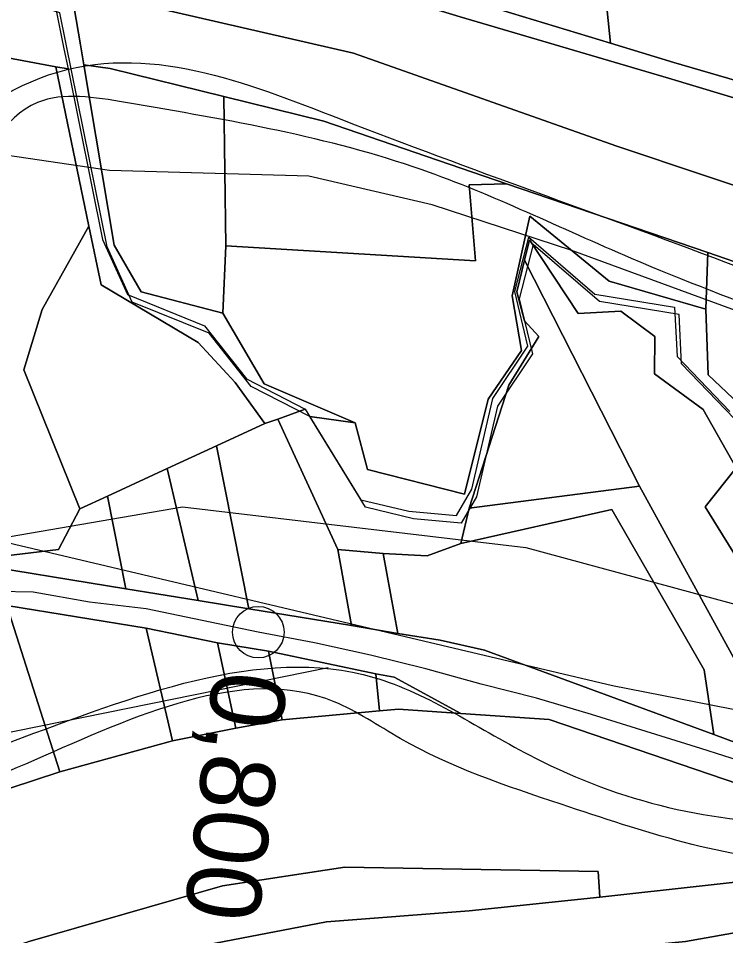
# Model space of a CAD drawing. Extents: x -510989 to -501240, y -1184665 to -1176089.
# Drawn here: x -503955.9 to -503832.3, y -1180709.7 to -1180549.4 of the extents above; entities that cross this region are included whole.
import ezdxf

# ---------------------------------------------------------------- set-up
doc = ezdxf.new("R2010")
doc.units = 0
for name, color, linetype in [('NAVRH_revitalizace_toku', 7, 'Continuous'), ('ostatni_plocha_x_draha', 7, 'Continuous'), ('ostatni_plocha_x_ostatni_komunikace', 7, 'Continuous'), ('ostatni_plocha_x_silnice', 7, 'Continuous'), ('popis', 7, 'Continuous'), ('STAV_zaplavove_uzemi', 7, 'Continuous'), ('trasovani_toku', 7, 'Continuous'), ('trvaly_travni_porost', 7, 'Continuous'), ('vodni_plocha_x_vodni_tok_v_koryt_prir_n_upr', 7, 'Continuous'), ('vrstevnice_02', 7, 'Continuous')]:
    doc.layers.add(name, color=color, linetype=linetype)

msp = doc.modelspace()

# ---------------------------------------------------------------- linework, layer by layer
at = {"layer": 'NAVRH_revitalizace_toku'}
for points in [[(-503969.95, -1180642.09), (-503927.27, -1180634.75), (-503867.26, -1180641.91), (-503821.69, -1180654.25), (-503752.11, -1180673.74)], [(-503901.78, -1180662.94), (-503999.13, -1180682.69), (-504068.01, -1180696.67), (-504089.48, -1180705.16), (-504129.41, -1180745.09), (-504183.13, -1180792.56)]]:
    msp.add_lwpolyline(points, dxfattribs=at)
at = {"layer": 'ostatni_plocha_x_draha'}
for points in [[(-504050.38, -1180529.2), (-504011.3, -1180526.7), (-503991.91, -1180525.26), (-503972.65, -1180526.94), (-503942.7, -1180531.97), (-503920.4, -1180536.44), (-503878.69, -1180549.11), (-503842.28, -1180559.88), (-503797.62, -1180573.3), (-503768.92, -1180582.78), (-503755.03, -1180588.3), (-503740.5, -1180595.42), (-503728.04, -1180603.41), (-503696.54, -1180625.52)], [(-503699.02, -1180661.49), (-503714.51, -1180645.55), (-503771.73, -1180604.31), (-503793.07, -1180592.97), (-503820.15, -1180582.16), (-503851.54, -1180571.67), (-503897.34, -1180555.49), (-503936.67, -1180546.45), (-503962.9, -1180542.96), (-503983.6, -1180531.11), (-503992.96, -1180529.75), (-504016.96, -1180533.2), (-504032.06, -1180536.14)], [(-504050.53, -1180715.17), (-503994.39, -1180690.6), (-503992.99, -1180695.12), (-503985.88, -1180692.95), (-503973.84, -1180689.11), (-503957.35, -1180683.97), (-503948.66, -1180681.12), (-503928.99, -1180675.68), (-503917.92, -1180673.46), (-503909.8, -1180672), (-503892.82, -1180670.42), (-503889.47, -1180670.16), (-503878.59, -1180670.9), (-503863.19, -1180671.95), (-503822.35, -1180685.85), (-503787.22, -1180684.15), (-503784.06, -1180691.38), (-503775.83, -1180695.17), (-503729.09, -1180703.71), (-503708.13, -1180713.81)], [(-503794.99, -1180714.3), (-503808.49, -1180705.28), (-503817.5, -1180698.91), (-503854.29, -1180703), (-503854.59, -1180698.53), (-503898.88, -1180697.77), (-503920.25, -1180701.03), (-503954.25, -1180710.8)]]:
    msp.add_lwpolyline(points, dxfattribs=at)
at = {"layer": 'ostatni_plocha_x_ostatni_komunikace'}
for points in [[(-503696.54, -1180625.52), (-503728.04, -1180603.41), (-503740.5, -1180595.42), (-503755.03, -1180588.3), (-503768.92, -1180582.78), (-503797.62, -1180573.3), (-503842.28, -1180559.88), (-503878.69, -1180549.11), (-503920.4, -1180536.44), (-503942.7, -1180531.97), (-503972.65, -1180526.94), (-503991.91, -1180525.26), (-504011.3, -1180526.7), (-504050.38, -1180529.2), (-504077.38, -1180534.61), (-504094.18, -1180540.26), (-504096.68, -1180533.96), (-504086.8, -1180532.31), (-504094.68, -1180516.92), (-504103.93, -1180492.4), (-504108.41, -1180465.43), (-504107.08, -1180458.17)], [(-504032.16, -1180524.67), (-504012.08, -1180523.31), (-503992.58, -1180522.08), (-503984.03, -1180522.66), (-503971.77, -1180523.59), (-503964.41, -1180524.89), (-503942.14, -1180528.82), (-503919.43, -1180533.57), (-503877.43, -1180546.1), (-503852.44, -1180553.76), (-503841.4, -1180557.14), (-503807.92, -1180566.86), (-503796.47, -1180570.18), (-503772.8, -1180577.92), (-503767.53, -1180579.65), (-503754.07, -1180585.16), (-503744.07, -1180590.17), (-503738.37, -1180593.05), (-503724.98, -1180601.86), (-503716.52, -1180607.77), (-503694.15, -1180623.39)]]:
    msp.add_lwpolyline(points, dxfattribs=at)
at = {"layer": 'ostatni_plocha_x_silnice'}
for points in [[(-504072.24, -1180546.98), (-504010.25, -1180539.68), (-503958.29, -1180544.03), (-503949.49, -1180547.17), (-503947.96, -1180554.73), (-503947.24, -1180558.25), (-503949.39, -1180557.86), (-503956.84, -1180556.49), (-503978.56, -1180552.5), (-503985.02, -1180552.37), (-504002.84, -1180552.02), (-504013.31, -1180551.82), (-504017.65, -1180552.14), (-504049.58, -1180554.46)], [(-503827.69, -1180593), (-503835.46, -1180590.34), (-503870.6, -1180578.32), (-503902.52, -1180567.39), (-503920.01, -1180563.08), (-503939.86, -1180558.18), (-503944.5, -1180557.55), (-503945.09, -1180554.04), (-503946.18, -1180547.54), (-503951.51, -1180546.09), (-503962.9, -1180542.96), (-503936.67, -1180546.45), (-503897.34, -1180555.49), (-503851.54, -1180571.67), (-503820.15, -1180582.16)]]:
    msp.add_lwpolyline(points, dxfattribs=at)
at = {"layer": 'popis'}
msp.add_lwpolyline([(-503830.79, -1180619.39), (-503840.03, -1180609.81), (-503840.45, -1180601.19), (-503854.39, -1180598.91), (-503865.95, -1180588.91), (-503868.39, -1180598.43), (-503866.08, -1180608.02), (-503872.22, -1180617.17), (-503875.89, -1180633.02), (-503878.53, -1180637.62), (-503886.9, -1180636.85), (-503895.25, -1180634.84), (-503905.01, -1180619), (-503915.26, -1180613.73), (-503922.6, -1180604.43), (-503936.06, -1180598.98), (-503940.41, -1180589.33), (-503948.71, -1180548.45), (-503964.98, -1180543.24), (-503986.95, -1180532.09), (-504014.98, -1180533.71), (-504031.14, -1180537.19)], dxfattribs=at)
at = {"layer": 'STAV_zaplavove_uzemi'}
for points in [[(-504540.1, -1180857.4), (-504577.6, -1180869.9), (-504578.56, -1180860.28), (-504550.67, -1180843.94), (-504523.75, -1180837.2), (-504478.55, -1180823.74), (-504444.9, -1180804.51), (-504446.82, -1180793.93), (-504446.82, -1180779.51), (-504445.86, -1180755.47), (-504441.05, -1180745.85), (-504426.63, -1180754.51), (-504417.97, -1180766.04), (-504413.17, -1180777.58), (-504398.74, -1180788.16), (-504367.97, -1180786.24), (-504329.51, -1180770.85), (-504283.35, -1180754.51), (-504262.2, -1180724.7), (-504238.16, -1180694.89), (-504218.92, -1180663.15), (-504185.27, -1180631.42), (-504166.04, -1180606.42), (-504143.92, -1180591.03), (-504113.15, -1180572.76), (-504085.26, -1180570.84), (-504067.95, -1180564.11), (-504042.95, -1180584.3), (-504041.99, -1180609.3), (-504034.29, -1180620.84), (-504019.87, -1180632.38), (-503985.25, -1180627.57), (-503970.83, -1180622.77), (-503966.98, -1180607.38), (-503969.87, -1180574.69), (-503950.64, -1180559.3), (-503899.67, -1180566.99), (-503832.36, -1180592), (-503773.38, -1180619.38), (-503737.54, -1180645.61), (-503699.95, -1180679.7), (-503682.47, -1180704.18), (-503669.35, -1180719.04), (-503664.11, -1180725.16), (-503685.09, -1180722.54), (-503689.46, -1180721.66), (-503691.21, -1180741.77), (-503665.86, -1180776.74), (-503654.49, -1180807.33), (-503622.15, -1180837.93), (-503605.54, -1180857.16), (-503581.94, -1180873.77), (-503569.7, -1180887.76), (-503551.34, -1180899.12), (-503533.86, -1180905.24), (-503519.87, -1180914.86), (-503521.62, -1180886.01), (-503509.38, -1180869.4), (-503486.65, -1180862.41), (-503463.92, -1180863.28), (-503442.94, -1180864.15), (-503421.09, -1180871.15), (-503407.1, -1180879.02), (-503403.6, -1180885.13), (-503432.45, -1180912.23), (-503450.81, -1180934.96), (-503458.68, -1180948.07), (-503460.51, -1180958), (-503445.13, -1180968.57), (-503429.74, -1180958.96), (-503410.51, -1180930.11), (-503389.35, -1180907.03), (-503369.16, -1180886.84), (-503347.04, -1180874.34), (-503333.58, -1180868.57), (-503300.89, -1180867.61), (-503271.08, -1180854.15), (-503218.19, -1180816.64), (-503177.8, -1180772.41), (-503136.45, -1180737.79), (-503127.8, -1180727.21), (-503108.57, -1180722.41), (-503094.14, -1180728.18), (-503074.91, -1180728.18), (-503051.83, -1180714.71), (-503035.48, -1180702.21), (-503022.02, -1180736.83), (-503014.33, -1180767.6), (-503006.64, -1180784.91), (-502997.02, -1180789.72), (-502932.59, -1180779.14)], [(-503691.1, -1180709.63), (-503698.14, -1180689.92), (-503726.29, -1180661.77), (-503758.67, -1180635.02), (-503793.87, -1180613.9), (-503848.78, -1180591.37), (-503885.38, -1180575.88), (-503937.22, -1180564.11), (-503952.58, -1180564.11), (-503964.1, -1180580.75), (-503962.82, -1180602.51), (-503964.1, -1180625.54), (-503990.97, -1180635.78), (-504028.09, -1180635.78), (-504080.57, -1180656.26), (-504118.96, -1180675.46), (-504153.52, -1180702.34), (-504177.84, -1180745.85), (-504193.2, -1180768.89), (-504226.47, -1180789.37), (-504318.63, -1180820.09), (-504383.9, -1180844.41), (-504463.25, -1180867.44), (-504524.69, -1180885.36), (-504582.26, -1180902.78), (-504631.98, -1180942.98), (-504690.15, -1180991.64), (-504735.64, -1181042.41), (-504756.79, -1181076.26), (-504777.95, -1181112.22)], [(-504594.17, -1181642.09), (-504629.77, -1181535.28), (-504650.39, -1181443.46), (-504674.75, -1181355.39), (-504706.6, -1181265.44), (-504719.72, -1181182.99), (-504747.83, -1181113.66), (-504727.29, -1181064.42), (-504683.65, -1181020.77), (-504624.52, -1180967.28), (-504575.24, -1180927.85), (-504544.27, -1180915.18), (-504445.72, -1180881.39), (-504404.89, -1180867.31), (-504292.26, -1180829.3), (-504179.63, -1180791.29), (-504099.38, -1180734.98), (-504020.54, -1180698.37), (-503957.18, -1180675.84), (-503893.83, -1180664.58), (-503865.67, -1180678.66), (-503817.8, -1180689.92), (-503788.24, -1180689.92), (-503764.3, -1180695.55), (-503736.15, -1180687.11), (-503717.85, -1180698.37), (-503716.44, -1180708.23)], [(-502250.32, -1184002.61), (-502355.07, -1183875.41), (-502442.37, -1183790.61), (-502477.29, -1183700.82), (-502532.16, -1183578.61), (-502567.08, -1183448.91), (-502626.05, -1183402.34), (-502705.41, -1183380.59), (-502814.2, -1183349.87), (-502882.03, -1183297.39), (-502931.95, -1183237.24), (-503042.02, -1183107.97), (-503139.64, -1183018.94), (-503222.14, -1182957.59), (-503308.56, -1182839.96), (-503316.24, -1182784.92), (-503330.32, -1182756.77), (-503348.24, -1182719.65), (-503334.16, -1182651.82), (-503323.92, -1182595.5), (-503313.68, -1182526.39), (-503294.1, -1182480.5), (-503251.86, -1182396.03), (-503229.34, -1182314.37), (-503216.1, -1182227.15), (-503242.43, -1182174.5), (-503271.86, -1182129.59), (-503287.34, -1182081.58), (-503343.88, -1182028.1), (-503361.79, -1182008.91), (-503396.35, -1181952.59), (-503442.43, -1181933.39), (-503497.46, -1181888.6), (-503525.62, -1181860.44), (-503528.18, -1181837.4), (-503548.66, -1181767.01), (-503558.9, -1181729.89), (-503576.82, -1181682.53), (-503578.1, -1181621.1), (-503567.86, -1181572.46), (-503552.5, -1181536.63), (-503538.04, -1181458.36), (-503518.33, -1181411.9), (-503509.88, -1181341.51), (-503497.21, -1181207.63), (-503499.77, -1181097.56), (-503498.02, -1181031.35), (-503510.82, -1180970.85), (-503549.22, -1180952.23), (-503571.32, -1180940.6), (-503605.07, -1180937.11), (-503651.61, -1180939.44), (-503671.39, -1180917.33), (-503679.53, -1180892.89), (-503713.27, -1180871.95), (-503727.24, -1180859.15), (-503734.22, -1180833.55), (-503728.4, -1180799.81), (-503741.2, -1180770.72), (-503722.82, -1180725.17), (-503721.54, -1180703.41), (-503731.78, -1180697.01), (-503767.61, -1180699.57), (-503790.65, -1180697.01), (-503817.53, -1180697.01), (-503861.04, -1180686.77), (-503889.2, -1180675.25), (-503900.72, -1180668.85), (-503953.2, -1180679.09), (-503997.99, -1180697.01), (-504063.27, -1180722.61), (-504109.34, -1180749.49), (-504142.62, -1180776.36), (-504177.18, -1180796.84), (-504211.73, -1180817.32), (-504414.98, -1180961.5), (-504472.7, -1180998.11), (-504544.51, -1181068.5), (-504600.82, -1181143.12), (-504621.94, -1181196.62), (-504641.65, -1181267.01), (-504660.25, -1181350.62), (-504634.7, -1181398.32), (-504617.66, -1181447.72), (-504600.62, -1181492.01), (-504587, -1181548.23), (-504592.11, -1181628.29), (-504569.96, -1181682.81), (-504568.26, -1181664.07), (-504554.63, -1181621.48), (-504547.82, -1181597.63)]]:
    msp.add_spline(points, degree=3, dxfattribs=at)
at = {"layer": 'trasovani_toku'}
for p, q in [((-503953.35, -1180649.69), (-503963.35, -1180649.51)), ((-503943.5, -1180651.42), (-503953.35, -1180649.69)), ((-503933.57, -1180652.59), (-503943.5, -1180651.42)), ((-503923.78, -1180654.63), (-503933.57, -1180652.59)), ((-503914, -1180656.68), (-503923.78, -1180654.63)), ((-503904.18, -1180658.57), (-503914, -1180656.68)), ((-503894.41, -1180660.7), (-503904.18, -1180658.57)), ((-503884.7, -1180663.11), (-503894.41, -1180660.7)), ((-503875.06, -1180665.77), (-503884.7, -1180663.11)), ((-503865.36, -1180668.21), (-503875.06, -1180665.77)), ((-503855.78, -1180671.07), (-503865.36, -1180668.21)), ((-503846.23, -1180674.03), (-503855.78, -1180671.07)), ((-503836.68, -1180677), (-503846.23, -1180674.03)), ((-503827.16, -1180680.06), (-503836.68, -1180677))]:
    msp.add_line(p, q, dxfattribs=at)
msp.add_circle((-503914, -1180656.68), 4.5, dxfattribs=at)
at = {"layer": 'trvaly_travni_porost'}
for points in [[(-503816.01, -1180376.68), (-503812.14, -1180456.03), (-503807.92, -1180566.86), (-503841.4, -1180557.14), (-503852.44, -1180553.76), (-503854.17, -1180536.75), (-503860.36, -1180403.19), (-503861.57, -1180383.19)], [(-503861.57, -1180383.19), (-503860.36, -1180403.19), (-503854.17, -1180536.75), (-503852.44, -1180553.76), (-503877.43, -1180546.1), (-503919.43, -1180533.57), (-503942.14, -1180528.82), (-503964.41, -1180524.89), (-503961.55, -1180459.33), (-503944.83, -1180447.03), (-503932.5, -1180383.57), (-503923.37, -1180385.97), (-503919.18, -1180385.93), (-503874.64, -1180385.39)], [(-503985.02, -1180552.37), (-503978.56, -1180552.5), (-503956.84, -1180556.49), (-503949.39, -1180557.86), (-503943.59, -1180585.71), (-503951.8, -1180600.31), (-503954.95, -1180610.82), (-503945.2, -1180635.13), (-503948.91, -1180642.22), (-503966.4, -1180644.35), (-503996.74, -1180655.12), (-504002.46, -1180626.97), (-503974.61, -1180623.65), (-503970, -1180617.17), (-503971.76, -1180602.39), (-503975.81, -1180568.47), (-503990.36, -1180570.2), (-503991.29, -1180561.34), (-503988.19, -1180554.21)], [(-503944.5, -1180557.55), (-503939.86, -1180558.18), (-503920.01, -1180563.08), (-503919.66, -1180589.14), (-503920.21, -1180600.91), (-503934.45, -1180597.21), (-503939.18, -1180589.02)], [(-503920.01, -1180563.08), (-503902.52, -1180567.39), (-503870.6, -1180578.32), (-503877.13, -1180578.51), (-503876.03, -1180591.81), (-503919.66, -1180589.14)], [(-503877.13, -1180578.51), (-503870.6, -1180578.32), (-503835.46, -1180590.34), (-503835.77, -1180600.25), (-503852.67, -1180595.35), (-503866.55, -1180583.97), (-503869.62, -1180597.91), (-503868.01, -1180607.45), (-503873.83, -1180615.96), (-503877.97, -1180632.59), (-503894.93, -1180628.28), (-503897.09, -1180620.09), (-503913, -1180613.29), (-503920.21, -1180600.91), (-503919.66, -1180589.14), (-503876.03, -1180591.81)], [(-503941.46, -1180595.95), (-503924.53, -1180606.05), (-503918.04, -1180613.02), (-503912.84, -1180620.2), (-503921.33, -1180624.12), (-503929.95, -1180628.09), (-503940.35, -1180632.89), (-503945.2, -1180635.13), (-503954.95, -1180610.82), (-503951.8, -1180600.31), (-503943.59, -1180585.71)], [(-503866.63, -1180588.13), (-503858.09, -1180601.01), (-503850.61, -1180600.55), (-503844.7, -1180605.02), (-503844.77, -1180611.52), (-503836.23, -1180617.77), (-503830.46, -1180627.98), (-503835.88, -1180634.76), (-503828.82, -1180646.25), (-503821.97, -1180662.15), (-503830.28, -1180662.27), (-503847.36, -1180631.19), (-503867.47, -1180591.65)], [(-503867.47, -1180591.65), (-503847.36, -1180631.19), (-503877.17, -1180635), (-503870.24, -1180613.5), (-503864.98, -1180605.02), (-503867.48, -1180602.26), (-503868.79, -1180597.2)], [(-503910.61, -1180619.47), (-503900.1, -1180642.21), (-503897.72, -1180655.49), (-503915.64, -1180652.58), (-503921.33, -1180624.12), (-503912.84, -1180620.2)], [(-503921.33, -1180624.12), (-503915.64, -1180652.58), (-503924.5, -1180651.15), (-503929.95, -1180628.09)], [(-503929.95, -1180628.09), (-503924.5, -1180651.15), (-503937.15, -1180649.09), (-503940.35, -1180632.89)], [(-503877.17, -1180635), (-503847.36, -1180631.19), (-503830.28, -1180662.27), (-503822.79, -1180667.33), (-503806.5, -1180672.2), (-503786.19, -1180674.61), (-503786.48, -1180677.26), (-503821.66, -1180679.28), (-503834.36, -1180674.54), (-503836.06, -1180663.26), (-503852.2, -1180635.23), (-503878.62, -1180641.18)], [(-503940.35, -1180632.89), (-503937.15, -1180649.09), (-503966.4, -1180644.35), (-503948.91, -1180642.22), (-503945.2, -1180635.13)], [(-503852.2, -1180635.23), (-503836.06, -1180663.26), (-503834.36, -1180674.54), (-503874.46, -1180659.82), (-503882.22, -1180658.11), (-503889.6, -1180656.92), (-503892.15, -1180642.93), (-503884.47, -1180643.32), (-503878.62, -1180641.18)], [(-503892.15, -1180642.93), (-503889.6, -1180656.92), (-503897.72, -1180655.49), (-503900.1, -1180642.21)], [(-503957.97, -1180652.04), (-503948.66, -1180681.12), (-503957.35, -1180683.97), (-503966.82, -1180654.69)], [(-503933.58, -1180655.96), (-503928.99, -1180675.68), (-503948.66, -1180681.12), (-503957.97, -1180652.04)], [(-503921.14, -1180658.56), (-503917.92, -1180673.46), (-503928.99, -1180675.68), (-503933.58, -1180655.96)], [(-503912.2, -1180660.02), (-503909.8, -1180672), (-503917.92, -1180673.46), (-503921.14, -1180658.56)], [(-503893.45, -1180663.95), (-503892.82, -1180670.42), (-503909.8, -1180672), (-503912.2, -1180660.02)], [(-503893.45, -1180663.95), (-503890.23, -1180664.52), (-503878.59, -1180670.9), (-503889.47, -1180670.16), (-503892.82, -1180670.42)]]:
    msp.add_lwpolyline(points, close=True, dxfattribs=at)
for points in [[(-503827.82, -1180618.89), (-503835.37, -1180611.68), (-503835.77, -1180600.25), (-503835.46, -1180590.34), (-503827.69, -1180593)], [(-504236.98, -1180902.15), (-504152.15, -1180843.13), (-504112.62, -1180804.26), (-504085.38, -1180780.15), (-504051.42, -1180752.99), (-504025.85, -1180738.05), (-503989.35, -1180721.46), (-503954.25, -1180710.8), (-503920.25, -1180701.03), (-503898.88, -1180697.77), (-503854.59, -1180698.53), (-503854.29, -1180703), (-503877.16, -1180705.4), (-503902.1, -1180707.33), (-503939.39, -1180714.5), (-503975.8, -1180726.36), (-504011.5, -1180742.64), (-504043.63, -1180761.77), (-504074.66, -1180784.82), (-504112.97, -1180818.7), (-504147.16, -1180849.42), (-504179.15, -1180875.13), (-504225.24, -1180905.81)], [(-504043.63, -1180761.77), (-504011.5, -1180742.64), (-503975.8, -1180726.36), (-503939.39, -1180714.5), (-503902.1, -1180707.33), (-503877.16, -1180705.4), (-503854.29, -1180703), (-503817.5, -1180698.91), (-503808.49, -1180705.28), (-503839.35, -1180710.77), (-503864.26, -1180713.18), (-503883.3, -1180715.93), (-503904.17, -1180716.89), (-503942.31, -1180725.3), (-503977.3, -1180737.63), (-504004.99, -1180751.36), (-504042.72, -1180773.54)], [(-504042.72, -1180773.54), (-504004.99, -1180751.36), (-503977.3, -1180737.63), (-503942.31, -1180725.3), (-503904.17, -1180716.89), (-503883.3, -1180715.93), (-503864.26, -1180713.18), (-503839.35, -1180710.77), (-503808.49, -1180705.28), (-503794.99, -1180714.3), (-503837.47, -1180721.93), (-503874.52, -1180727.1), (-503902.61, -1180728.83), (-503932.95, -1180734.75), (-503973.31, -1180747.67), (-504005.62, -1180763.69), (-504037.66, -1180782.1)]]:
    msp.add_lwpolyline(points, dxfattribs=at)
at = {"layer": 'vodni_plocha_x_vodni_tok_v_koryt_prir_n_upr'}
for points in [[(-503946.18, -1180547.54), (-503945.09, -1180554.04), (-503944.5, -1180557.55), (-503939.18, -1180589.02), (-503934.45, -1180597.21), (-503920.21, -1180600.91), (-503913, -1180613.29), (-503897.09, -1180620.09), (-503905.01, -1180619), (-503915.26, -1180613.73), (-503922.6, -1180604.43), (-503936.06, -1180598.98), (-503940.41, -1180589.33), (-503948.71, -1180548.45)], [(-503830.79, -1180619.39), (-503840.03, -1180609.81), (-503840.45, -1180601.19), (-503854.39, -1180598.91), (-503865.95, -1180588.91), (-503868.39, -1180598.43), (-503866.08, -1180608.02), (-503872.22, -1180617.17), (-503875.89, -1180633.02), (-503878.53, -1180637.62), (-503886.9, -1180636.85), (-503895.25, -1180634.84), (-503905.01, -1180619), (-503897.09, -1180620.09), (-503894.93, -1180628.28), (-503877.97, -1180632.59), (-503873.83, -1180615.96), (-503868.01, -1180607.45), (-503869.62, -1180597.91), (-503866.55, -1180583.97), (-503852.67, -1180595.35), (-503835.77, -1180600.25), (-503835.37, -1180611.68), (-503827.82, -1180618.89)], [(-503828.82, -1180646.25), (-503835.88, -1180634.76), (-503830.46, -1180627.98), (-503836.23, -1180617.77), (-503844.77, -1180611.52), (-503844.7, -1180605.02), (-503850.61, -1180600.55), (-503858.09, -1180601.01), (-503866.63, -1180588.13), (-503867.47, -1180591.65), (-503868.79, -1180597.2), (-503867.48, -1180602.26), (-503864.98, -1180605.02), (-503870.24, -1180613.5), (-503877.17, -1180635), (-503878.62, -1180641.18), (-503884.47, -1180643.32), (-503892.15, -1180642.93), (-503900.1, -1180642.21), (-503910.61, -1180619.47), (-503905.8, -1180617.7), (-503896.05, -1180633.53), (-503887.7, -1180635.53), (-503879.33, -1180636.3), (-503876.69, -1180631.71), (-503873.01, -1180615.86), (-503866.88, -1180606.72), (-503869.18, -1180597.13), (-503866.74, -1180587.62), (-503855.18, -1180597.61), (-503841.24, -1180599.89), (-503840.82, -1180608.51), (-503831.58, -1180618.09)], [(-504031.52, -1180663.79), (-504017.4, -1180661.74), (-504005.8, -1180658.28), (-503996.74, -1180655.12), (-503966.4, -1180644.35), (-503937.15, -1180649.09), (-503924.5, -1180651.15), (-503915.64, -1180652.58), (-503897.72, -1180655.49), (-503889.6, -1180656.92), (-503882.22, -1180658.11), (-503874.46, -1180659.82), (-503834.36, -1180674.54), (-503821.66, -1180679.28)], [(-503822.35, -1180685.85), (-503863.19, -1180671.95), (-503878.59, -1180670.9), (-503890.23, -1180664.52), (-503893.45, -1180663.95), (-503912.2, -1180660.02), (-503921.14, -1180658.56), (-503933.58, -1180655.96), (-503957.97, -1180652.04), (-503966.82, -1180654.69), (-503984.13, -1180661.1), (-503993.69, -1180664.7), (-504001.67, -1180667.54), (-504074.25, -1180680.65)]]:
    msp.add_lwpolyline(points, dxfattribs=at)
msp.add_lwpolyline([(-503949.39, -1180557.86), (-503947.24, -1180558.25), (-503941.2, -1180588.03), (-503936.85, -1180597.68), (-503923.4, -1180603.13), (-503916.05, -1180612.43), (-503905.8, -1180617.7), (-503910.61, -1180619.47), (-503912.84, -1180620.2), (-503918.04, -1180613.02), (-503924.53, -1180606.05), (-503941.46, -1180595.95), (-503943.59, -1180585.71)], close=True, dxfattribs=at)
at = {"layer": 'vrstevnice_02'}
for points in [[(-503695, -1180580), (-503710.5, -1180578), (-503730.41, -1180581), (-503750.81, -1180583), (-503789.59, -1180572), (-503800, -1180572), (-503807.41, -1180577), (-503806.81, -1180595), (-503812.41, -1180606), (-503815.5, -1180606), (-503859.19, -1180590), (-503883.59, -1180582), (-503905.19, -1180577), (-503940, -1180576), (-503974, -1180571), (-503987.31, -1180571), (-503997.41, -1180576), (-504020.91, -1180591)], [(-504055.09, -1180651), (-503994.81, -1180635), (-503983.31, -1180635), (-503852.09, -1180666), (-503795.91, -1180677), (-503768.81, -1180693), (-503746.91, -1180722), (-503746.81, -1180760), (-503727.09, -1180793), (-503726.59, -1180827), (-503716.59, -1180841), (-503707.5, -1180865), (-503682.5, -1180883)]]:
    msp.add_lwpolyline(points, dxfattribs=at)

# ---------------------------------------------------------------- texts
at = {"layer": 'trasovani_toku'}
msp.add_text('0,800', height=13, rotation=263.0916, dxfattribs=at).set_placement((-503921.74, -1180663.02))

doc.saveas('drawing.dxf')
